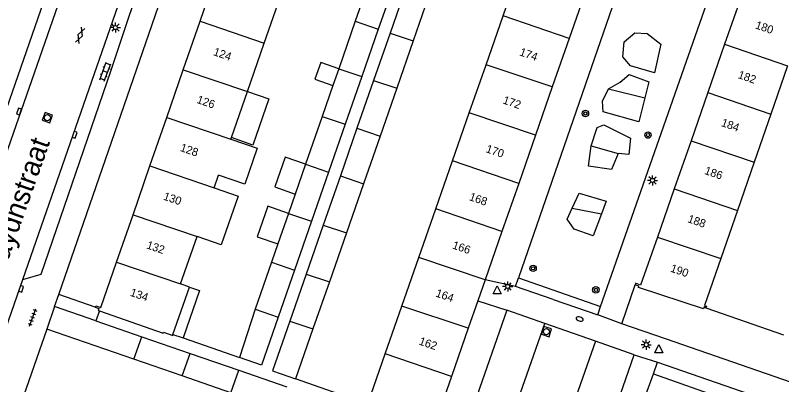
# Model space of a CAD drawing. Extents: x 132999 to 136000, y 398499 to 400501.
# Drawn here: x 133674.5 to 133769, y 399615.1 to 399660.7 of the extents above; entities that cross this region are included whole.
import ezdxf

# ---------------------------------------------------------------- set-up
doc = ezdxf.new("R2010")
doc.units = 0
for name, color, linetype in [('gg-afsc-erfafscheiding', 7, 'Continuous'), ('gg-afsc-hekwerk', 7, 'Continuous'), ('gg-afsc-muur', 7, 'Continuous'), ('gg-anno-huisnummerreeks BGT', 7, 'Continuous'), ('gg-anno-openbare ruimte label', 7, 'Continuous'), ('gg-bbg-bijgebouw', 7, 'Continuous'), ('gg-bbg-gedigitaliseerde bebouwing', 7, 'Continuous'), ('gg-bbg-gedigitaliseerde bijgebouw', 7, 'Continuous'), ('gg-bbg-hoofdgebouw', 7, 'Continuous'), ('gg-bbg-luifel en loopbrug', 7, 'Continuous'), ('gg-bbg-tussenscheiding', 7, 'Continuous'), ('gg-knt-verharding', 7, 'Continuous'), ('gg-knt-verharding nz', 7, 'Continuous'), ('gt-grn-groengrens', 7, 'Continuous'), ('gt-grn-weggrens', 7, 'Continuous'), ('gt-symb-boom', 7, 'Continuous'), ('gt-symb-brandkraan', 7, 'Continuous'), ('gt-symb-gesloten verharding', 7, 'Continuous'), ('gt-symb-klinker verharding', 7, 'Continuous'), ('gt-symb-kolk', 7, 'Continuous'), ('gt-symb-lichtmast', 7, 'Continuous'), ('gt-symb-rioolschacht', 7, 'Continuous'), ('gt-symb-tegel verharding', 7, 'Continuous'), ('gt-symb-waterafsluiter', 7, 'Continuous')]:
    doc.layers.add(name, color=color, linetype=linetype)

# ---------------------------------------------------------------- blocks, each defined once
blk = doc.blocks.new('gt0-BOOM')
at = {"layer": 'gt-symb-boom'}
for radius in [0.4, 0.2]:
    blk.add_circle((0, 0), radius, dxfattribs=at)
blk = doc.blocks.new('gt0-WAFSL')
at = {"layer": 'gt-symb-waterafsluiter'}
for p, q in [((-0.5, -0.333), (0, 0.667)), ((0, 0.667), (0.5, -0.333)), ((0.5, -0.333), (-0.5, -0.333))]:
    blk.add_line(p, q, dxfattribs=at)
blk = doc.blocks.new('gt0-LMAST')
at = {"layer": 'gt-symb-lichtmast'}
for p, q in [((-0.182, 0.173), (-0.447, 0.438)), ((-0.005, 0.246), (-0.005, 0.621)), ((0.172, 0.173), (0.437, 0.438)), ((-0.255, -0.004), (-0.63, -0.004)), ((-0.182, -0.181), (-0.447, -0.446)), ((-0.005, -0.254), (-0.005, -0.629)), ((0.437, -0.446), (0.172, -0.181)), ((0.245, -0.004), (0.62, -0.004))]:
    blk.add_line(p, q, dxfattribs=at)
blk.add_circle((-0.005, -0.004), 0.25, dxfattribs=at)
blk = doc.blocks.new('gt0-RS')
at = {"layer": 'gt-symb-rioolschacht'}
blk.add_lwpolyline([(-0.5, -0.5), (0.5, -0.5), (0.5, 0.5), (-0.5, 0.5)], close=True, dxfattribs=at)
blk.add_circle((0, 0), 0.375, dxfattribs=at)
blk = doc.blocks.new('gt0-BR')
at = {"layer": 'gt-symb-brandkraan'}
for centre, radius, start, end in [((-0.244, 0), 0.206, 107.56694, 252.43307), ((0.599, -2.664), 3, 106.89205, 107.56694), ((0, -0.691), 0.938, 73.10799, 106.89205), ((-0.599, -2.664), 3, 72.43309, 73.10799), ((0.244, 0), 0.206, 287.56695, 72.43309), ((0.599, 2.664), 3, 252.43307, 253.10797), ((0, 0.691), 0.938, 253.10797, 286.89206), ((-0.599, 2.664), 3, 286.89206, 287.56695)]:
    blk.add_arc(centre, radius, start, end, dxfattribs=at)
blk = doc.blocks.new('gt0-TEG1')
at = {"layer": 'gt-symb-tegel verharding'}
for p, q in [((-1.125, 0), (1.125, 0)), ((-0.9, -0.25), (-0.9, 0.25)), ((-0.45, -0.25), (-0.45, 0.25)), ((0, -0.25), (0, 0.25)), ((0.45, -0.25), (0.45, 0.25)), ((0.9, -0.25), (0.9, 0.25))]:
    blk.add_line(p, q, dxfattribs=at)
blk = doc.blocks.new('gt0-KOLK')
at = {"layer": 'gt-symb-kolk'}
blk.add_lwpolyline([(0, 0), (0.375, 0), (0.375, 0.4), (-0.375, 0.4), (-0.375, 0), (0, 0)], dxfattribs=at)
blk = doc.blocks.new('gt0-GESVH1')
at = {"layer": 'gt-symb-gesloten verharding'}
for p, q in [((-0.992, -0.261), (0.008, 0.239)), ((0.008, -0.261), (-0.992, 0.239)), ((0.008, 0.239), (1.008, -0.261)), ((1.008, 0.239), (0.008, -0.261))]:
    blk.add_line(p, q, dxfattribs=at)
blk = doc.blocks.new('gt0-KL1')
at = {"layer": 'gt-symb-klinker verharding'}
for p, q in [((-1.15, 0.3), (1.15, 0.3)), ((-1, -0.3), (-1, 0.3)), ((-0.5, 0.3), (-0.5, 0.45)), ((0, -0.3), (0, 0.3)), ((0.5, 0.3), (0.5, 0.45)), ((1, -0.3), (1, 0.3)), ((-1.15, -0.3), (1.15, -0.3)), ((-0.5, -0.45), (-0.5, -0.3)), ((0.5, -0.45), (0.5, -0.3))]:
    blk.add_line(p, q, dxfattribs=at)

msp = doc.modelspace()

# ---------------------------------------------------------------- linework, layer by layer
at = {"layer": 'gg-afsc-erfafscheiding'}
for p, q in [((133695.195, 399620.855), (133702.149, 399618.436)), ((133717.96, 399612.71), (133709.066, 399615.799))]:
    msp.add_line(p, q, dxfattribs=at)
at = {"layer": 'gg-afsc-hekwerk'}
msp.add_line((133684.896, 399624.211), (133684.473, 399622.958), dxfattribs=at)
at = {"layer": 'gg-afsc-muur'}
for p, q in [((133759.634, 399624.593), (133769.198, 399621.224)), ((133678.398, 399621.956), (133674.73, 399611.34))]:
    msp.add_line(p, q, dxfattribs=at)
at = {"layer": 'gg-bbg-bijgebouw'}
for p, q in [((133679.376, 399624.717), (133678.398, 399621.956)), ((133684.473, 399622.958), (133679.376, 399624.717)), ((133684.473, 399622.958), (133690.128, 399621.007)), ((133690.128, 399621.007), (133696.062, 399618.959)), ((133696.062, 399618.959), (133702.091, 399616.879)), ((133704.847, 399617.491), (133702.149, 399618.436)), ((133702.091, 399616.879), (133708.005, 399614.838))]:
    msp.add_line(p, q, dxfattribs=at)
at = {"layer": 'gg-bbg-gedigitaliseerde bebouwing'}
for p, q in [((133734.63, 399660.581), (133736.693, 399666.504)), ((133705.202, 399657.233), (133707.219, 399663.053)), ((133732.529, 399654.548), (133734.63, 399660.581)), ((133703.138, 399651.276), (133705.202, 399657.233)), ((133730.47, 399648.635), (133732.529, 399654.548)), ((133769.68, 399654.412), (133767.624, 399648.471)), ((133701.161, 399645.57), (133703.138, 399651.276)), ((133728.406, 399642.709), (133730.47, 399648.635)), ((133767.624, 399648.471), (133765.569, 399642.531)), ((133701.101, 399645.398), (133701.161, 399645.57)), ((133726.342, 399636.781), (133728.406, 399642.709)), ((133765.569, 399642.531), (133763.513, 399636.589)), ((133699.019, 399639.389), (133699.562, 399640.957)), ((133724.252, 399630.778), (133726.342, 399636.781)), ((133763.513, 399636.589), (133761.457, 399630.648)), ((133694.905, 399627.515), (133696.929, 399633.358)), ((133722.169, 399624.797), (133724.252, 399630.778)), ((133761.457, 399630.648), (133759.457, 399624.867)), ((133693.959, 399621.285), (133695.984, 399627.142)), ((133695.984, 399627.142), (133694.905, 399627.515)), ((133720.116, 399618.9), (133722.169, 399624.797)), ((133717.96, 399612.71), (133720.116, 399618.9))]:
    msp.add_line(p, q, dxfattribs=at)
for points in [[(133701.101, 399645.398), (133704.342, 399644.275), (133702.803, 399639.834), (133699.562, 399640.957)], [(133699.019, 399639.389), (133701.994, 399638.355), (133699.9, 399632.326), (133696.929, 399633.358)]]:
    msp.add_lwpolyline(points, dxfattribs=at)
at = {"layer": 'gg-bbg-gedigitaliseerde bijgebouw'}
for p, q in [((133718.554, 399666.073), (133716.417, 399659.922)), ((133721.395, 399665.112), (133719.259, 399658.961)), ((133722.849, 399664.621), (133720.713, 399658.47)), ((133725.691, 399663.659), (133723.555, 399657.509)), ((133716.417, 399659.922), (133714.385, 399654.073)), ((133719.259, 399658.961), (133717.227, 399653.112)), ((133720.713, 399658.47), (133718.681, 399652.62)), ((133723.555, 399657.509), (133721.523, 399651.659)), ((133714.385, 399654.073), (133713.666, 399652.003)), ((133717.227, 399653.112), (133715.179, 399647.216)), ((133718.681, 399652.62), (133716.632, 399646.724)), ((133713.666, 399652.003), (133712.337, 399648.177)), ((133721.523, 399651.659), (133719.475, 399645.763)), ((133712.337, 399648.177), (133710.293, 399642.291)), ((133715.179, 399647.216), (133713.135, 399641.33)), ((133716.632, 399646.724), (133714.588, 399640.839)), ((133719.475, 399645.763), (133717.43, 399639.878)), ((133710.293, 399642.291), (133709.014, 399638.608)), ((133713.135, 399641.33), (133711.027, 399635.263)), ((133714.588, 399640.839), (133712.481, 399634.772)), ((133717.43, 399639.878), (133715.323, 399633.811)), ((133709.014, 399638.608), (133708.186, 399636.225)), ((133708.186, 399636.225), (133706.876, 399632.453)), ((133711.027, 399635.263), (133708.935, 399629.239)), ((133712.481, 399634.772), (133710.388, 399628.747)), ((133715.323, 399633.811), (133713.23, 399627.786)), ((133706.876, 399632.453), (133706.093, 399630.2)), ((133706.093, 399630.2), (133704.074, 399624.388)), ((133708.935, 399629.239), (133706.916, 399623.427)), ((133710.388, 399628.747), (133708.369, 399622.936)), ((133713.23, 399627.786), (133711.211, 399621.975)), ((133704.074, 399624.388), (133702.149, 399618.436)), ((133706.916, 399623.427), (133704.847, 399617.491)), ((133689.151, 399618.228), (133678.398, 399621.956)), ((133711.211, 399621.975), (133709.066, 399615.799)), ((133695.082, 399616.172), (133689.151, 399618.228)), ((133701.107, 399614.083), (133695.082, 399616.172))]:
    msp.add_line(p, q, dxfattribs=at)
msp.add_lwpolyline([(133708.369, 399622.936), (133706.232, 399616.784), (133709.066, 399615.799)], dxfattribs=at)
at = {"layer": 'gg-bbg-hoofdgebouw'}
for p, q in [((133697.288, 399659.943), (133699.292, 399665.747)), ((133744.828, 399663.752), (133742.759, 399657.795)), ((133695.217, 399653.947), (133697.288, 399659.943)), ((133742.759, 399657.795), (133740.689, 399651.837)), ((133761.934, 399657.09), (133759.861, 399651.142)), ((133693.189, 399648.073), (133695.217, 399653.947)), ((133740.689, 399651.837), (133738.62, 399645.88)), ((133759.861, 399651.142), (133757.787, 399645.195)), ((133691.125, 399642.097), (133693.189, 399648.073)), ((133738.62, 399645.88), (133736.554, 399639.931)), ((133757.787, 399645.195), (133755.714, 399639.247)), ((133689.041, 399636.062), (133691.125, 399642.097)), ((133736.554, 399639.931), (133734.484, 399633.973)), ((133755.714, 399639.247), (133753.64, 399633.299)), ((133687.017, 399630.199), (133689.041, 399636.062)), ((133734.484, 399633.973), (133732.412, 399628.009)), ((133732.412, 399628.009), (133731.52, 399625.441)), ((133731.52, 399625.441), (133730.344, 399622.055)), ((133730.344, 399622.055), (133728.275, 399616.099))]:
    msp.add_line(p, q, dxfattribs=at)
for points in [[(133766.78, 399662.34), (133763.96, 399663.32), (133763.91, 399663.18), (133763.44, 399663.34), (133763.37, 399663.14), (133763.97, 399662.93), (133761.934, 399657.09)], [(133753.64, 399633.299), (133751.58, 399627.39), (133750.95, 399627.6), (133750.89, 399627.4)], [(133684.374, 399624.641), (133684.439, 399624.83), (133685.086, 399624.607), (133687.017, 399630.199)], [(133759.32, 399624.47), (133751.31, 399627.1), (133751.36, 399627.25), (133750.89, 399627.4)], [(133684.374, 399624.641), (133684.826, 399624.479), (133684.754, 399624.261), (133684.896, 399624.211)], [(133684.896, 399624.211), (133692.744, 399621.455), (133692.791, 399621.563), (133693.922, 399621.178), (133693.959, 399621.285)], [(133759.634, 399624.593), (133759.389, 399624.679), (133759.32, 399624.47)], [(133759.457, 399624.867), (133759.7, 399624.781), (133759.634, 399624.593)], [(133728.275, 399616.099), (133726.24, 399610.24), (133726.86, 399610.03), (133726.8, 399609.83), (133726.31, 399610), (133726.27, 399609.86), (133726.062, 399609.931)]]:
    msp.add_lwpolyline(points, dxfattribs=at)
at = {"layer": 'gg-bbg-luifel en loopbrug'}
msp.add_line((133693.959, 399621.285), (133695.195, 399620.855), dxfattribs=at)
for points in [[(133714.385, 399654.073), (133712.172, 399654.842), (133711.453, 399652.772), (133713.666, 399652.003)], [(133703.138, 399651.276), (133705.783, 399650.362), (133703.809, 399644.654), (133701.161, 399645.57)], [(133710.293, 399642.291), (133707.769, 399643.167), (133706.49, 399639.485), (133709.014, 399638.608)], [(133708.186, 399636.225), (133705.638, 399637.11), (133704.327, 399633.339), (133706.876, 399632.453)], [(133695.984, 399627.142), (133697.221, 399626.714), (133695.195, 399620.855)]]:
    msp.add_lwpolyline(points, dxfattribs=at)
at = {"layer": 'gg-bbg-tussenscheiding'}
for p, q in [((133697.288, 399659.943), (133705.202, 399657.233)), ((133742.759, 399657.795), (133734.63, 399660.581)), ((133716.417, 399659.922), (133719.259, 399658.961)), ((133720.713, 399658.47), (133723.555, 399657.509)), ((133761.934, 399657.09), (133769.68, 399654.412)), ((133740.689, 399651.837), (133732.529, 399654.548)), ((133695.217, 399653.947), (133703.138, 399651.276)), ((133714.385, 399654.073), (133717.227, 399653.112)), ((133718.681, 399652.62), (133721.523, 399651.659)), ((133759.861, 399651.142), (133767.624, 399648.471)), ((133738.62, 399645.88), (133730.47, 399648.635)), ((133693.189, 399648.073), (133701.101, 399645.398)), ((133712.337, 399648.177), (133715.179, 399647.216)), ((133716.632, 399646.724), (133719.475, 399645.763)), ((133757.787, 399645.195), (133765.569, 399642.531)), ((133691.125, 399642.097), (133699.019, 399639.389)), ((133710.293, 399642.291), (133713.135, 399641.33)), ((133736.554, 399639.931), (133728.406, 399642.709)), ((133714.588, 399640.839), (133717.43, 399639.878)), ((133755.714, 399639.247), (133763.513, 399636.589)), ((133734.484, 399633.973), (133726.342, 399636.781)), ((133689.041, 399636.062), (133696.929, 399633.358)), ((133708.186, 399636.225), (133711.027, 399635.263)), ((133712.481, 399634.772), (133715.323, 399633.811)), ((133753.64, 399633.299), (133761.457, 399630.648)), ((133732.412, 399628.009), (133724.252, 399630.778)), ((133687.017, 399630.199), (133694.905, 399627.515)), ((133706.093, 399630.2), (133708.935, 399629.239)), ((133710.388, 399628.747), (133713.23, 399627.786)), ((133704.074, 399624.388), (133706.916, 399623.427)), ((133730.344, 399622.055), (133722.169, 399624.797)), ((133708.369, 399622.936), (133711.211, 399621.975)), ((133689.151, 399618.228), (133690.128, 399621.007)), ((133695.082, 399616.172), (133696.062, 399618.959)), ((133728.275, 399616.099), (133720.116, 399618.9)), ((133701.107, 399614.083), (133702.091, 399616.879))]:
    msp.add_line(p, q, dxfattribs=at)
at = {"layer": 'gg-knt-verharding'}
for p, q in [((133688.817, 399688.031), (133663.969, 399616.515)), ((133675.443, 399628.071), (133695.45, 399685.681)), ((133679.876, 399626.236), (133700.377, 399685.562)), ((133750.521, 399668.732), (133736.521, 399628.292)), ((133746.655, 399624.746), (133762.185, 399669.243)), ((133670.576, 399614.056), (133675.443, 399628.071)), ((133736.15, 399627.22), (133736.521, 399628.292)), ((133740.806, 399625.604), (133736.15, 399627.22)), ((133749.26, 399622.6), (133750.89, 399627.4)), ((133679.376, 399624.717), (133679.876, 399626.236)), ((133684.374, 399624.641), (133679.876, 399626.236)), ((133740.806, 399625.604), (133746.29, 399623.7)), ((133735.08, 399624.28), (133729.39, 399607.907)), ((133739.768, 399622.64), (133735.08, 399624.28)), ((133746.29, 399623.7), (133746.655, 399624.746)), ((133746.022, 399620.452), (133739.768, 399622.64)), ((133754.656, 399620.728), (133749.26, 399622.6)), ((133750.8, 399618.78), (133746.022, 399620.452)), ((133770.18, 399615.342), (133754.656, 399620.728)), ((133740.071, 399588.105), (133750.8, 399618.78)), ((133753.148, 399616.446), (133753.65, 399617.87)), ((133753.65, 399617.87), (133804.4, 399600.34)), ((133752.07, 399613.384), (133753.148, 399616.446))]:
    msp.add_line(p, q, dxfattribs=at)
for points in [[(133658.456, 399605.957), (133688.47, 399692.52), (133689.92, 399696.25)], [(133675.443, 399628.071), (133677.706, 399628.72), (133686.295, 399653.758), (133688.6, 399660.698), (133696.882, 399684.341), (133695.507, 399685.846)]]:
    msp.add_lwpolyline(points, dxfattribs=at)
at = {"layer": 'gg-knt-verharding nz'}
msp.add_line((133746.022, 399620.452), (133735.274, 399589.818), dxfattribs=at)
msp.add_lwpolyline([(133729.39, 399607.907), (133734.038, 399606.212), (133739.768, 399622.64)], dxfattribs=at)
at = {"layer": 'gt-grn-groengrens'}
for p, q in [((133747.634, 399651.604), (133752.092, 399650.499)), ((133745.495, 399644.557), (133748.818, 399643.602)), ((133743.141, 399636.876), (133746.741, 399636.154)), ((133736.521, 399628.292), (133746.655, 399624.746)), ((133753.148, 399616.446), (133803.794, 399598.541))]:
    msp.add_line(p, q, dxfattribs=at)
for points in [[(133754.065, 399657.104), (133753.273, 399653.587), (133750.318, 399654.428), (133749.401, 399655.522), (133749.545, 399657.408), (133750.853, 399658.489), (133752.374, 399658.43), (133754.065, 399657.104)], [(133747.634, 399651.604), (133749.069, 399652.41), (133750.15, 399653.35), (133752.573, 399652.44), (133752.092, 399650.499)], [(133752.092, 399650.499), (133751.355, 399647.525), (133746.964, 399648.753), (133746.869, 399650.053), (133747.634, 399651.604)], [(133745.495, 399644.557), (133746.211, 399646.839), (133747.056, 399647.161), (133750.339, 399645.491), (133750.11, 399643.494), (133748.818, 399643.602)], [(133748.818, 399643.602), (133748, 399641.622), (133745.152, 399642.071), (133745.495, 399644.557)], [(133743.141, 399636.876), (133744.002, 399638.721), (133747.325, 399637.728), (133746.741, 399636.154)], [(133746.741, 399636.154), (133745.732, 399633.438), (133743.4, 399634.272), (133742.512, 399635.528), (133743.141, 399636.876)]]:
    msp.add_lwpolyline(points, dxfattribs=at)
at = {"layer": 'gt-grn-weggrens'}
for p, q in [((133736.15, 399627.22), (133732.412, 399628.009)), ((133731.52, 399625.441), (133735.08, 399624.28)), ((133749.26, 399622.6), (133746.29, 399623.7)), ((133750.8, 399618.78), (133753.65, 399617.87))]:
    msp.add_line(p, q, dxfattribs=at)

# ---------------------------------------------------------------- block references
at = {"layer": 'gt-symb-boom'}
for p in [(133744.774, 399648.548), (133752.489, 399645.889), (133738.328, 399629.447), (133746.067, 399626.789)]:
    msp.add_blockref('gt0-BOOM', p, dxfattribs=at)
at = {"layer": 'gt-symb-brandkraan', "rotation": -17.804621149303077}
msp.add_blockref('gt0-BR', (133744.072, 399623.199), dxfattribs=at)
at = {"layer": 'gt-symb-gesloten verharding', "rotation": 70.00710602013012}
msp.add_blockref('gt0-GESVH1', (133682.51, 399658.19), dxfattribs=at)
at = {"layer": 'gt-symb-klinker verharding', "rotation": 70.00710602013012}
msp.add_blockref('gt0-KL1', (133685.606, 399653.702), dxfattribs=at)
at = {"layer": 'gt-symb-kolk'}
for p, rotation in [((133675.163, 399648.734), 70.42327443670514), ((133681.67, 399646.002), -109.08724450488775), ((133675.057, 399626.971), -108.59797778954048)]:
    msp.add_blockref('gt0-KOLK', p, dxfattribs=dict(at, rotation=rotation))
at = {"layer": 'gt-symb-lichtmast'}
for p in [(133686.872, 399659.159), (133753.048, 399640.296), (133735.21, 399627.215), (133752.275, 399620.031)]:
    msp.add_blockref('gt0-LMAST', p, dxfattribs=at)
at = {"layer": 'gt-symb-rioolschacht'}
for p, rotation in [((133678.487, 399648.038), 69.75249849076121), ((133739.979, 399621.634), -17.275420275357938)]:
    msp.add_blockref('gt0-RS', p, dxfattribs=dict(at, rotation=rotation))
at = {"layer": 'gt-symb-tegel verharding', "rotation": 70.00710601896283}
msp.add_blockref('gt0-TEG1', (133676.68, 399623.377), dxfattribs=at)
at = {"layer": 'gt-symb-waterafsluiter'}
for p in [(133733.902, 399626.636), (133753.81, 399619.363)]:
    msp.add_blockref('gt0-WAFSL', p, dxfattribs=at)

# ---------------------------------------------------------------- texts
at = {"layer": 'gg-anno-huisnummerreeks BGT'}
for s, rotation, p in [('180', 340.8, (133765.626, 399659.072)), ('124', 341, (133698.847, 399655.772)), ('174', 340.9, (133736.578, 399655.742)), ('182', 340.8, (133763.489, 399652.941)), ('126', 341, (133696.809, 399649.872)), ('172', 340.9, (133734.519, 399649.815)), ('184', 340.8, (133761.426, 399647.023)), ('128', 341, (133694.763, 399643.947)), ('170', 340.9, (133732.429, 399643.797)), ('186', 340.8, (133759.365, 399641.111)), ('130', 341, (133692.689, 399637.941)), ('168', 340.9, (133730.373, 399637.878)), ('188', 340.8, (133757.291, 399635.163)), ('132', 341, (133690.613, 399631.927)), ('166', 340.9, (133728.302, 399631.917)), ('190', 340.8, (133755.165, 399629.064)), ('134', 341, (133688.594, 399626.079)), ('164', 340.9, (133726.244, 399625.992)), ('162', 340.9, (133724.186, 399620.068))]:
    msp.add_text(s, height=1, rotation=rotation, dxfattribs=at).set_placement(p)
at = {"layer": 'gg-anno-openbare ruimte label'}
msp.add_text('Haydnstraat', height=2.5, rotation=70.5, dxfattribs=at).set_placement((133672.804, 399628.016))

doc.saveas('drawing.dxf')
